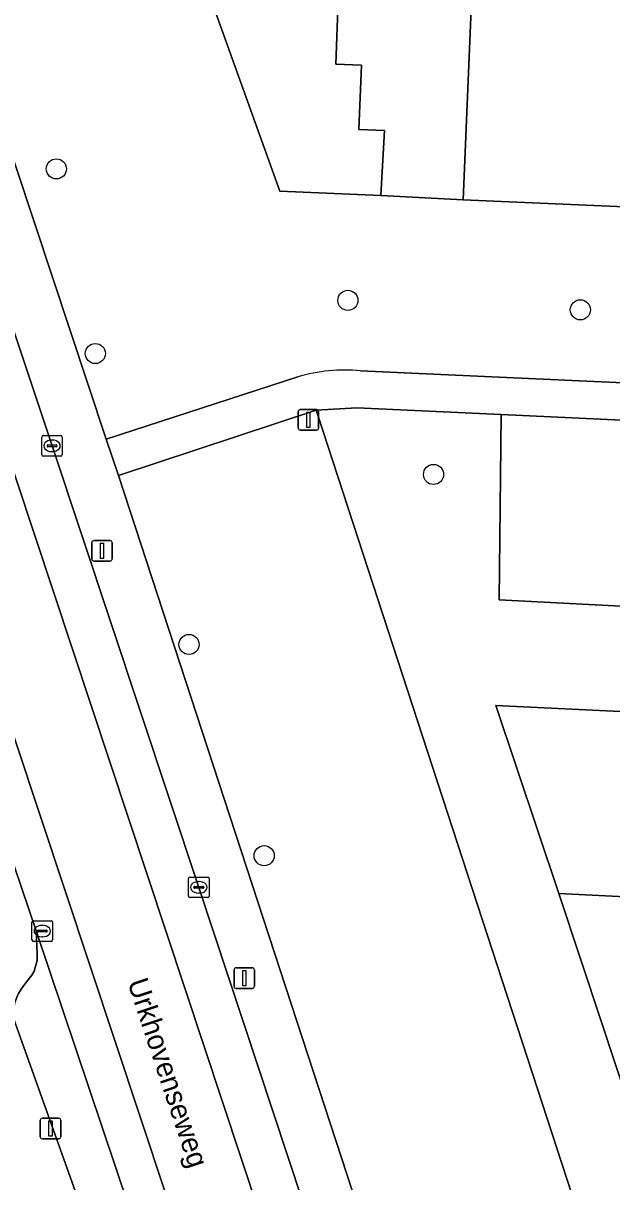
# Model space of a CAD drawing. Extents: x 162989 to 165008, y 383432 to 384338.
# Drawn here: x 164835.4 to 164864, y 383872.4 to 383928.7 of the extents above; entities that cross this region are included whole.
import ezdxf

# ---------------------------------------------------------------- set-up
doc = ezdxf.new("R2010")
doc.units = 0
for name, color, linetype in [('IMGEO_Boom', 7, 'Continuous'), ('IMGEO_Erf', 7, 'Continuous'), ('IMGEO_Groenvoorziening', 7, 'Continuous'), ('IMGEO_Kolk', 7, 'Continuous'), ('IMGEO_Lichtmast', 7, 'Continuous'), ('IMGEO_Openbare_ruimte_label', 7, 'Continuous'), ('IMGEO_Pand', 7, 'Continuous'), ('IMGEO_Parkeervlak_open', 7, 'Continuous'), ('IMGEO_Rijbaan_lokaal_gesloten', 7, 'Continuous'), ('IMGEO_Voetpad_halfverhard', 7, 'Continuous'), ('IMGEO_Voetpad_open', 7, 'Continuous')]:
    doc.layers.add(name, color=color, linetype=linetype)

msp = doc.modelspace()

# ---------------------------------------------------------------- linework, layer by layer
at = {"layer": 'IMGEO_Boom'}
for centre in [(164836.995, 383921.655), (164851.162, 383915.267), (164862.456, 383914.808), (164838.89, 383912.685), (164855.323, 383906.812), (164843.441, 383898.549), (164847.092, 383888.287)]:
    msp.add_circle(centre, 0.489, dxfattribs=at)
at = {"layer": 'IMGEO_Erf'}
for points in [[(164841.201, 383939.124), (164847.858, 383920.569), (164852.768, 383920.358), (164852.937, 383923.516), (164851.688, 383923.567), (164851.817, 383926.694), (164850.568, 383926.746), (164850.696, 383929.853)], [(164870.709, 383932.612), (164861.434, 383933.024), (164857.308, 383933.209), (164857.264, 383932.132), (164856.769, 383920.158), (164868.711, 383919.627)], [(164870.441, 383894.999), (164858.357, 383895.58), (164861.418, 383886.442), (164866.266, 383886.209)]]:
    msp.add_lwpolyline(points, dxfattribs=at)
at = {"layer": 'IMGEO_Groenvoorziening'}
for points in [[(164881.533, 383919.061), (164870.465, 383919.554), (164868.711, 383919.627), (164856.769, 383920.158), (164852.768, 383920.358), (164847.858, 383920.569), (164841.201, 383939.124), (164830.657, 383934.942), (164839.411, 383908.52), (164848.729, 383911.55)], [(164851.772, 383911.847), (164903.221, 383909.493)], [(164904.897, 383898.3), (164858.503, 383900.718), (164858.601, 383909.724), (164851.598, 383910.052), (164849.612, 383909.936), (164849.709, 383909.638), (164864.467, 383864.384)], [(164908.602, 383907.382), (164858.601, 383909.724), (164858.503, 383900.718), (164904.897, 383898.3), (164909.185, 383903.493), (164912.265, 383898.91), (164914.222, 383895.677), (164926.971, 383864.687), (164927.633, 383863.078), (164931.221, 383862.612), (164915.215, 383902.111)], [(164865.324, 383874.612), (164863.496, 383880.148), (164861.418, 383886.442), (164858.357, 383895.58), (164870.441, 383894.999)]]:
    msp.add_lwpolyline(points, dxfattribs=at)
for points in [[(164849.709, 383909.638), (164849.612, 383909.936), (164840.02, 383906.76), (164854.916, 383861.16), (164855.455, 383861.345), (164864.467, 383864.384)], [(164834.942, 383887.794), (164833.526, 383892.112), (164833.439, 383891.207), (164833.344, 383890.674), (164833.152, 383890.095), (164832.922, 383889.562), (164832.671, 383888.984), (164832.489, 383888.47), (164832.355, 383887.901), (164832.31, 383887.325), (164832.356, 383886.746), (164834.567, 383880.267), (164834.915, 383880.393), (164834.919, 383880.832), (164834.98, 383881.159), (164835.121, 383881.523), (164835.161, 383881.59), (164835.319, 383881.856), (164835.563, 383882.168), (164835.797, 383882.474), (164835.912, 383882.671), (164836.058, 383883.193), (164836.067, 383883.512), (164836.008, 383884.628)]]:
    msp.add_lwpolyline(points, close=True, dxfattribs=at)
msp.add_arc((164851.009, 383903.925), 7.958, 84.4994, 106.6496, dxfattribs=at)
at = {"layer": 'IMGEO_Kolk'}
for p, q in [((164836.284, 383907.774), (164836.284, 383908.626)), ((164836.359, 383908.7), (164837.211, 383908.7)), ((164836.772, 383908.48), (164836.797, 383908.48)), ((164837.285, 383908.626), (164837.285, 383907.774)), ((164836.543, 383908.194), (164836.543, 383908.206)), ((164836.981, 383908.157), (164836.583, 383908.157)), ((164836.586, 383908.243), (164836.984, 383908.243)), ((164836.795, 383907.92), (164836.77, 383907.92)), ((164837.027, 383908.206), (164837.027, 383908.194)), ((164837.211, 383907.7), (164836.359, 383907.7)), ((164843.417, 383886.322), (164843.417, 383887.174)), ((164843.492, 383887.248), (164844.344, 383887.248)), ((164843.905, 383887.028), (164843.93, 383887.028)), ((164844.418, 383887.174), (164844.418, 383886.322)), ((164843.676, 383886.742), (164843.676, 383886.754)), ((164844.114, 383886.705), (164843.716, 383886.705)), ((164843.719, 383886.791), (164844.117, 383886.791)), ((164843.928, 383886.468), (164843.903, 383886.468)), ((164844.16, 383886.754), (164844.16, 383886.742)), ((164844.344, 383886.248), (164843.492, 383886.248)), ((164835.811, 383884.197), (164835.811, 383885.049)), ((164835.886, 383885.123), (164836.738, 383885.123)), ((164836.113, 383884.666), (164836.511, 383884.666)), ((164836.299, 383884.903), (164836.324, 383884.903)), ((164836.812, 383885.049), (164836.812, 383884.197)), ((164836.738, 383884.123), (164835.886, 383884.123)), ((164836.07, 383884.617), (164836.07, 383884.629)), ((164836.508, 383884.58), (164836.11, 383884.58)), ((164836.322, 383884.343), (164836.297, 383884.343)), ((164836.554, 383884.629), (164836.554, 383884.617))]:
    msp.add_line(p, q, dxfattribs=at)
for points in [[(164836.284, 383907.774), (164836.284, 383908.626)], [(164836.359, 383908.7), (164837.211, 383908.7)], [(164837.285, 383908.626), (164837.285, 383907.774)], [(164837.211, 383907.7), (164836.359, 383907.7)], [(164843.417, 383886.322), (164843.417, 383887.174)], [(164843.492, 383887.248), (164844.344, 383887.248)], [(164844.418, 383887.174), (164844.418, 383886.322)], [(164844.344, 383886.248), (164843.492, 383886.248)], [(164835.811, 383884.197), (164835.811, 383885.049)], [(164835.886, 383885.123), (164836.738, 383885.123)], [(164836.812, 383885.049), (164836.812, 383884.197)], [(164836.738, 383884.123), (164835.886, 383884.123)]]:
    msp.add_lwpolyline(points, dxfattribs=at)
for centre, radius, start, end in [((164836.361, 383908.624), 0.0765, 91.552, 178.448), ((164836.361, 383908.624), 0.0765, 91.552, 178.448), ((164837.209, 383908.624), 0.0765, 1.552, 88.448), ((164837.209, 383908.624), 0.0765, 1.552, 88.448), ((164836.361, 383907.776), 0.0765, 181.552, 268.448), ((164836.361, 383907.776), 0.0765, 181.552, 268.448), ((164836.583, 383908.203), 0.0403, 85.8775, 175.7526), ((164836.58, 383908.193), 0.0366, 178.938, 274.7102), ((164836.984, 383908.2), 0.043, 264.8664, 352.4533), ((164836.988, 383908.205), 0.0386, 1.7309, 96.639), ((164837.209, 383907.776), 0.0765, 271.552, 358.448), ((164837.209, 383907.776), 0.0765, 271.552, 358.448), ((164843.494, 383887.172), 0.0765, 91.552, 178.448), ((164843.494, 383887.172), 0.0765, 91.552, 178.448), ((164844.342, 383887.172), 0.0765, 1.552, 88.448), ((164844.342, 383887.172), 0.0765, 1.552, 88.448), ((164843.716, 383886.751), 0.0403, 85.8775, 175.7526), ((164843.713, 383886.741), 0.0366, 178.938, 274.7102), ((164844.117, 383886.748), 0.043, 264.8664, 352.4533), ((164844.121, 383886.753), 0.0386, 1.7309, 96.639), ((164843.494, 383886.324), 0.0765, 181.552, 268.448), ((164843.494, 383886.324), 0.0765, 181.552, 268.448), ((164844.342, 383886.324), 0.0765, 271.552, 358.448), ((164844.342, 383886.324), 0.0765, 271.552, 358.448), ((164835.888, 383885.047), 0.0765, 91.552, 178.448), ((164835.888, 383885.047), 0.0765, 91.552, 178.448), ((164836.11, 383884.626), 0.0403, 85.8775, 175.7526), ((164836.515, 383884.628), 0.0386, 1.7309, 96.639), ((164836.736, 383885.047), 0.0765, 1.552, 88.448), ((164836.736, 383885.047), 0.0765, 1.552, 88.448), ((164835.888, 383884.199), 0.0765, 181.552, 268.448), ((164835.888, 383884.199), 0.0765, 181.552, 268.448), ((164836.107, 383884.616), 0.0366, 178.938, 274.7102), ((164836.511, 383884.623), 0.043, 264.8664, 352.4533), ((164836.736, 383884.199), 0.0765, 271.552, 358.448), ((164836.736, 383884.199), 0.0765, 271.552, 358.448)]:
    msp.add_arc(centre, radius, start, end, dxfattribs=at)
for centre, major_axis, ratio, start_param, end_param in [((164836.771, 383908.2), (-0.387, 0.002), 0.722429, 4.712389, 7.853982), ((164836.796, 383908.2), (-0.39, 0.002), 0.717154, 1.570796, 4.712389), ((164843.904, 383886.748), (-0.387, 0.002), 0.722429, 4.712389, 7.853982), ((164843.929, 383886.748), (-0.39, 0.002), 0.717154, 1.570796, 4.712389), ((164836.298, 383884.623), (-0.387, 0.002), 0.722429, 4.712389, 7.853982), ((164836.323, 383884.623), (-0.39, 0.002), 0.717154, 1.570796, 4.712389)]:
    msp.add_ellipse(centre, major_axis=major_axis, ratio=ratio, start_param=start_param, end_param=end_param, dxfattribs=at)
at = {"layer": 'IMGEO_Lichtmast'}
for p, q in [((164848.749, 383909.062), (164848.749, 383909.862)), ((164848.749, 383909.862), (164848.749, 383909.062)), ((164848.849, 383909.962), (164849.639, 383909.962)), ((164849.639, 383909.962), (164848.849, 383909.962)), ((164849.739, 383909.862), (164849.739, 383909.062)), ((164849.739, 383909.062), (164849.739, 383909.862)), ((164849.639, 383908.962), (164848.849, 383908.962)), ((164848.849, 383908.962), (164849.639, 383908.962)), ((164838.716, 383902.699), (164838.716, 383903.499)), ((164838.716, 383903.499), (164838.716, 383902.699)), ((164838.816, 383903.599), (164839.606, 383903.599)), ((164839.606, 383903.599), (164838.816, 383903.599)), ((164839.706, 383903.499), (164839.706, 383902.699)), ((164839.706, 383902.699), (164839.706, 383903.499)), ((164839.606, 383902.599), (164838.816, 383902.599)), ((164838.816, 383902.599), (164839.606, 383902.599)), ((164845.629, 383881.94), (164845.629, 383882.74)), ((164845.629, 383882.74), (164845.629, 383881.94)), ((164845.729, 383882.84), (164846.519, 383882.84)), ((164846.519, 383882.84), (164845.729, 383882.84)), ((164846.619, 383882.74), (164846.619, 383881.94)), ((164846.619, 383881.94), (164846.619, 383882.74)), ((164846.519, 383881.84), (164845.729, 383881.84)), ((164845.729, 383881.84), (164846.519, 383881.84)), ((164836.216, 383874.633), (164836.216, 383875.433)), ((164836.216, 383875.433), (164836.216, 383874.633)), ((164836.316, 383875.533), (164837.106, 383875.533)), ((164837.106, 383875.533), (164836.316, 383875.533)), ((164837.206, 383875.433), (164837.206, 383874.633)), ((164837.206, 383874.633), (164837.206, 383875.433)), ((164837.106, 383874.533), (164836.316, 383874.533)), ((164836.316, 383874.533), (164837.106, 383874.533))]:
    msp.add_line(p, q, dxfattribs=at)
for points in [[(164849.169, 383909.837), (164849.319, 383909.837), (164849.319, 383909.087), (164849.169, 383909.087), (164849.169, 383909.837)], [(164839.136, 383903.474), (164839.286, 383903.474), (164839.286, 383902.724), (164839.136, 383902.724), (164839.136, 383903.474)], [(164846.049, 383882.715), (164846.199, 383882.715), (164846.199, 383881.965), (164846.049, 383881.965), (164846.049, 383882.715)], [(164836.636, 383875.408), (164836.786, 383875.408), (164836.786, 383874.658), (164836.636, 383874.658), (164836.636, 383875.408)]]:
    msp.add_lwpolyline(points, dxfattribs=at)
for centre, start, end in [((164848.849, 383909.862), 90, 180), ((164848.849, 383909.862), 90, 180), ((164849.639, 383909.862), 0, 90), ((164849.639, 383909.862), 360, 90), ((164848.849, 383909.062), 180, 270), ((164848.849, 383909.062), 180, 270), ((164849.639, 383909.062), 270, 0), ((164849.639, 383909.062), 270, 0), ((164838.816, 383903.499), 90, 180), ((164838.816, 383903.499), 90, 180), ((164839.606, 383903.499), 0, 90), ((164839.606, 383903.499), 360, 90), ((164838.816, 383902.699), 180, 270), ((164838.816, 383902.699), 180, 270), ((164839.606, 383902.699), 270, 0), ((164839.606, 383902.699), 270, 0), ((164845.729, 383882.74), 90, 180), ((164845.729, 383882.74), 90, 180), ((164846.519, 383882.74), 0, 90), ((164846.519, 383882.74), 360, 90), ((164845.729, 383881.94), 180, 270), ((164845.729, 383881.94), 180, 270), ((164846.519, 383881.94), 270, 0), ((164846.519, 383881.94), 270, 0), ((164836.316, 383875.433), 90, 180), ((164836.316, 383875.433), 90, 180), ((164837.106, 383875.433), 0, 90), ((164837.106, 383875.433), 360, 90), ((164836.316, 383874.633), 180, 270), ((164836.316, 383874.633), 180, 270), ((164837.106, 383874.633), 270, 0), ((164837.106, 383874.633), 270, 0)]:
    msp.add_arc(centre, 0.1, start, end, dxfattribs=at)
at = {"layer": 'IMGEO_Pand'}
for points in [[(164855.97, 383939.644), (164852.316, 383939.807), (164852.215, 383937.403), (164852.02, 383932.945), (164849.577, 383933.051), (164849.545, 383932.529), (164849.438, 383929.901), (164850.696, 383929.853), (164850.568, 383926.746), (164851.817, 383926.694), (164851.688, 383923.567), (164852.937, 383923.516), (164852.768, 383920.358), (164856.769, 383920.158), (164857.264, 383932.132), (164857.308, 383933.209), (164861.434, 383933.024), (164870.709, 383932.612), (164871.05, 383932.591), (164871.301, 383938.95), (164861.597, 383939.393)], [(164874.959, 383885.791), (164871.261, 383885.969), (164866.266, 383886.209), (164861.418, 383886.442), (164863.496, 383880.148), (164865.324, 383874.612), (164868.748, 383874.444), (164868.705, 383873.563), (164874.336, 383873.287)]]:
    msp.add_lwpolyline(points, close=True, dxfattribs=at)
at = {"layer": 'IMGEO_Parkeervlak_open'}
for points in [[(164836.008, 383884.628), (164836.067, 383883.512), (164836.058, 383883.193), (164835.912, 383882.671), (164835.797, 383882.474), (164835.563, 383882.168), (164835.319, 383881.856), (164835.161, 383881.59), (164835.121, 383881.523), (164834.98, 383881.159), (164834.919, 383880.832), (164834.915, 383880.393), (164838.003, 383871.724), (164838.056, 383871.576), (164842.551, 383857.9), (164842.588, 383857.788), (164846.447, 383845.94), (164852.512, 383827.715), (164852.918, 383827.841), (164853.591, 383825.764)], [(164856.588, 383823.448), (164836.008, 383884.628)]]:
    msp.add_lwpolyline(points, dxfattribs=at)
at = {"layer": 'IMGEO_Rijbaan_lokaal_gesloten'}
for points in [[(164843.917, 383886.747), (164836.784, 383908.199), (164829.009, 383931.562), (164828.211, 383933.971), (164824.298, 383945.79), (164822.24, 383952.004), (164821.898, 383953.038), (164816.625, 383968.312), (164815.247, 383972.575), (164815.082, 383973.174), (164813.175, 383972.528), (164877.84, 383777.451), (164879.934, 383778.117), (164879.18, 383780.489), (164878.881, 383781.27), (164875.506, 383791.467), (164873.58, 383797.284), (164870.422, 383806.818), (164857.82, 383844.865), (164854.969, 383853.56), (164851.615, 383863.587), (164849.681, 383869.321)], [(164813.175, 383972.528), (164809.472, 383971.273), (164809.325, 383971.223), (164874.04, 383776.243), (164874.13, 383776.272), (164877.84, 383777.451)]]:
    msp.add_lwpolyline(points, close=True, dxfattribs=at)
for points in [[(164809.325, 383971.223), (164807.455, 383970.589), (164807.663, 383970.106), (164808.953, 383966.305), (164808.963, 383966.276), (164811.415, 383959.2), (164814.678, 383949.786), (164821.652, 383928.736), (164821.747, 383928.452), (164828.34, 383908.043), (164828.364, 383907.963), (164828.802, 383906.518), (164833.526, 383892.112), (164834.942, 383887.794), (164836.008, 383884.628), (164856.588, 383823.448), (164856.7, 383823.12), (164857.745, 383819.961)], [(164863.985, 383800.014), (164870.042, 383781.857), (164872.06, 383775.609), (164874.04, 383776.243), (164809.325, 383971.223)]]:
    msp.add_lwpolyline(points, dxfattribs=at)
at = {"layer": 'IMGEO_Voetpad_halfverhard'}
for points in [[(164903.221, 383909.493), (164851.772, 383911.847)], [(164848.729, 383911.55), (164839.411, 383908.52), (164840.02, 383906.76), (164849.612, 383909.936), (164851.598, 383910.052), (164858.601, 383909.724), (164908.602, 383907.382)]]:
    msp.add_lwpolyline(points, dxfattribs=at)
msp.add_arc((164851.009, 383903.925), 7.958, 84.4994, 106.6496, dxfattribs=at)
at = {"layer": 'IMGEO_Voetpad_open'}
for points in [[(164878.843, 383789.276), (164872.667, 383807.59), (164856.575, 383856.362), (164857.065, 383856.531), (164855.455, 383861.345), (164854.916, 383861.16), (164840.02, 383906.76), (164839.411, 383908.52), (164830.657, 383934.942), (164828.211, 383933.971), (164829.009, 383931.562), (164836.784, 383908.199), (164843.917, 383886.747), (164849.681, 383869.321), (164851.615, 383863.587), (164852.089, 383863.745), (164855.443, 383853.718), (164854.969, 383853.56), (164857.82, 383844.865), (164870.422, 383806.818), (164873.58, 383797.284)], [(164846.447, 383845.94), (164842.588, 383857.788), (164842.551, 383857.9), (164842.238, 383857.805), (164835.487, 383858.139), (164836.243, 383871.55), (164837.63, 383871.599), (164838.003, 383871.724), (164834.915, 383880.393), (164834.567, 383880.267), (164832.356, 383886.746), (164832.31, 383887.325), (164832.355, 383887.901), (164832.489, 383888.47), (164832.671, 383888.984), (164832.922, 383889.562), (164833.152, 383890.095), (164833.344, 383890.674), (164833.439, 383891.207), (164833.526, 383892.112), (164828.802, 383906.518), (164828.364, 383907.963)]]:
    msp.add_lwpolyline(points, dxfattribs=at)

# ---------------------------------------------------------------- texts
at = {"layer": 'IMGEO_Openbare_ruimte_label'}
msp.add_text('Urkhovenseweg', height=1, rotation=288.3625, dxfattribs=at).set_placement((164840.443, 383882.138))

doc.saveas('drawing.dxf')
